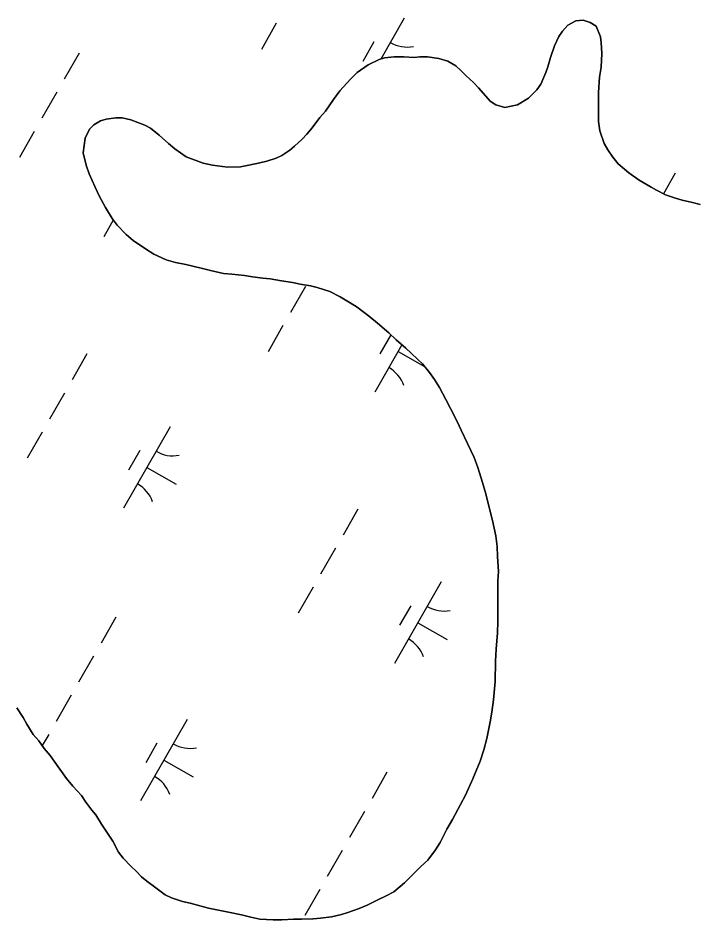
# Model space of a CAD drawing. Extents: x 3930721 to 3950824, y 220441 to 242861.
# Drawn here: x 3941177.1 to 3941538.1, y 224655.3 to 225135.8 of the extents above; entities that cross this region are included whole.
import ezdxf

# ---------------------------------------------------------------- set-up
doc = ezdxf.new("R2010")
doc.units = 0
doc.layers.add('V-TOPO-SHOR', color=7, linetype='Continuous')
doc.layers.add('V-WETL-SWMP', color=7, linetype='Continuous')

msp = doc.modelspace()

# ---------------------------------------------------------------- linework, layer by layer
at = {"layer": 'V-TOPO-SHOR'}
for points in [[(3941300.11, 225057.46), (3941305.97, 225058.71), (3941309.61, 225059.54), (3941314.66, 225061.18), (3941317.68, 225062.61), (3941321.91, 225065.47), (3941324.33, 225067.5), (3941328.36, 225071.37), (3941330.97, 225074.01), (3941333.79, 225077.26), (3941337.81, 225082.75), (3941340.82, 225086.2), (3941345.04, 225092.5), (3941348.45, 225096.97), (3941354.09, 225103.27), (3941357.71, 225106.73), (3941363.56, 225110.8), (3941369.41, 225113.67), (3941372.23, 225114.69), (3941377.49, 225115.12), (3941382.55, 225115.15), (3941388.01, 225114.78), (3941391.05, 225115.2), (3941395.09, 225115.22), (3941401.17, 225114.24), (3941406.03, 225112.85), (3941410.29, 225110.44), (3941413.14, 225107.63), (3941415.78, 225105.01), (3941419.65, 225101.39), (3941422.29, 225098.57), (3941426.16, 225094.14), (3941428.6, 225091.52), (3941431.65, 225089.51), (3941436.31, 225088.12), (3941443.18, 225089.58), (3941449.02, 225093.05), (3941453.45, 225097.52), (3941455.46, 225100.57), (3941458.26, 225106.85), (3941459.25, 225109.89), (3941460.65, 225114.76), (3941462.84, 225121.04), (3941465.04, 225125.9), (3941467.05, 225128.75), (3941469.86, 225132), (3941474.1, 225134.25), (3941478.14, 225134.68), (3941481.79, 225133.48), (3941485.04, 225131.47), (3941487.29, 225125.82), (3941487.71, 225122.79), (3941487.95, 225116.92), (3941487.58, 225109.64), (3941486.8, 225104.37), (3941486.23, 225096.08), (3941486.27, 225089.6), (3941486.32, 225080.7), (3941486.95, 225075.65), (3941489.21, 225068.98), (3941491.25, 225065.55), (3941493.9, 225061.72), (3941496.76, 225058.1), (3941500.01, 225055.28), (3941502.45, 225053.27), (3941507.93, 225049.46), (3941514.22, 225045.64), (3941517.06, 225044.04), (3941521.93, 225041.64), (3941527.2, 225039.84), (3941530.85, 225038.85), (3941536.31, 225037.47), (3941540.37, 225036.48)], [(3941386.47, 224678.58), (3941391.71, 224683.86), (3941395.33, 224687.12), (3941399.35, 224692.6), (3941401.96, 224696.67), (3941405.56, 224703.76), (3941408.57, 224708.84), (3941412.78, 224716.75), (3941415.38, 224721.82), (3941419.38, 224730.54), (3941423.17, 224739.87), (3941425.17, 224745.95), (3941426.75, 224752.03), (3941428.52, 224760.94), (3941429.51, 224766), (3941430.28, 224772.68), (3941431.24, 224782.4), (3941431.39, 224793.12), (3941431.76, 224799.6), (3941432.52, 224808.3), (3941432.69, 224814.37), (3941432.65, 224822.87), (3941432.62, 224828.33), (3941432.58, 224836.02), (3941432.96, 224840.88), (3941432.51, 224848.97), (3941432.28, 224854.23), (3941431.65, 224859.89), (3941429.78, 224868.17), (3941428.33, 224873.63), (3941426.27, 224882.32), (3941424.41, 224888.38), (3941421.94, 224896.46), (3941420.09, 224901.7), (3941416.41, 224909.17), (3941413.14, 224916.24), (3941410.89, 224920.88), (3941407.41, 224927.74), (3941404.96, 224932.58), (3941401.49, 224939.04), (3941398.83, 224943.27), (3941396.19, 224946.9), (3941392.52, 224951.53), (3941389.88, 224954.15), (3941386.42, 224957.37), (3941383.57, 224959.98), (3941378.49, 224964.41), (3941374.63, 224968.03), (3941368.53, 224973.26), (3941364.46, 224976.67), (3941357.76, 224981.7), (3941353.91, 224984.1), (3941348.63, 224987.31), (3941343.15, 224990.11), (3941336.46, 224992.31), (3941332.82, 224993.09), (3941327.35, 224994.08), (3941323.3, 224994.87), (3941317.43, 224995.85), (3941311.35, 224996.83), (3941307.51, 224997.21), (3941302.04, 224997.99), (3941297.79, 224998.58), (3941290.91, 224999.35), (3941286.45, 224999.73), (3941279.56, 225001.31), (3941274.7, 225002.5), (3941266.4, 225004.48), (3941260.93, 225005.67), (3941256.07, 225007.06), (3941249.37, 225010.05), (3941244.91, 225012.86), (3941238.41, 225017.28), (3941234.75, 225020.5), (3941229.87, 225025.53), (3941227.22, 225028.96), (3941223.75, 225034.8), (3941220.28, 225041.06), (3941218.23, 225045.7), (3941214.96, 225052.76), (3941213.31, 225057.41), (3941211.86, 225064.08), (3941212.83, 225071.77), (3941215.24, 225076.64), (3941217.45, 225078.88), (3941221.08, 225081.12), (3941224.11, 225081.95), (3941229.16, 225082.58), (3941232.6, 225082.6), (3941237.26, 225081.61), (3941244.56, 225078.82), (3941247.6, 225077.21), (3941252.28, 225073.39), (3941257.16, 225068.97), (3941260.61, 225066.15), (3941266.7, 225061.94), (3941275.62, 225058.55), (3941280.69, 225057.36), (3941288.58, 225056.39), (3941295.66, 225056.63), (3941300.11, 225057.46)], [(3941176.4, 224768.31), (3941179.87, 224763.27), (3941181.71, 224759.64), (3941185.18, 224754.19), (3941188.23, 224750.77), (3941191.08, 224746.74), (3941194.14, 224742.91), (3941198.42, 224736.86), (3941202.9, 224730.61), (3941206.36, 224726.58), (3941210.84, 224721.55), (3941213.29, 224718.12), (3941216.34, 224713.89), (3941218.58, 224711.27), (3941221.64, 224706.43), (3941224.09, 224702.6), (3941227.56, 224697.36), (3941230.62, 224691.51), (3941233.07, 224688.29), (3941237.34, 224683.86), (3941239.98, 224681.24), (3941242.83, 224678.22), (3941245.68, 224676.01), (3941250.55, 224672.4), (3941255.43, 224668.78), (3941258.87, 224667.18), (3941264.75, 224665.19), (3941268.8, 224664.2), (3941274.68, 224662.61), (3941278.53, 224661.62), (3941284.8, 224660.44), (3941289.26, 224659.45), (3941296.15, 224658.07), (3941301.01, 224656.88), (3941305.87, 224655.69), (3941312.95, 224655.33), (3941317.61, 224655.35), (3941323.88, 224655.79), (3941328.13, 224655.81), (3941334.2, 224655.84), (3941338.24, 224656.27), (3941344.1, 224656.91), (3941349.35, 224658.15), (3941352.79, 224659.38), (3941358.85, 224661.43), (3941363.09, 224663.28), (3941369.14, 224666.14), (3941373.17, 224668.19), (3941377.21, 224670.23), (3941382.85, 224675.12), (3941386.47, 224678.58)]]:
    msp.add_lwpolyline(points, dxfattribs=at)
at = {"layer": 'V-WETL-SWMP'}
for p, q in [((3941382.8, 225135.82), (3941370.3, 225113.99)), ((3941478.14, 225134.68), (3941474.1, 225134.25)), ((3941481.79, 225133.48), (3941478.14, 225134.68)), ((3941314.67, 225133.01), (3941306.72, 225119.12)), ((3941469.86, 225132), (3941467.05, 225128.75)), ((3941474.1, 225134.25), (3941469.86, 225132)), ((3941485.04, 225131.47), (3941481.79, 225133.48)), ((3941487.29, 225125.82), (3941485.04, 225131.47)), ((3941465.04, 225125.91), (3941462.84, 225121.04)), ((3941467.05, 225128.75), (3941465.04, 225125.91)), ((3941487.71, 225122.79), (3941487.29, 225125.82)), ((3941366.66, 225123.17), (3941360.7, 225112.75)), ((3941462.84, 225121.04), (3941460.65, 225114.76)), ((3941487.95, 225116.92), (3941487.71, 225122.79)), ((3941209.63, 225117.11), (3941201.68, 225103.22)), ((3941487.58, 225109.64), (3941487.95, 225116.92)), ((3941363.55, 225110.8), (3941357.71, 225106.73)), ((3941369.41, 225113.67), (3941363.55, 225110.8)), ((3941372.23, 225114.69), (3941369.41, 225113.67)), ((3941370.37, 225114.12), (3941370.49, 225114.06)), ((3941377.49, 225115.13), (3941372.23, 225114.69)), ((3941382.55, 225115.15), (3941377.49, 225115.13)), ((3941388.01, 225114.78), (3941382.55, 225115.15)), ((3941391.05, 225115.2), (3941388.01, 225114.78)), ((3941395.09, 225115.22), (3941391.05, 225115.2)), ((3941401.17, 225114.24), (3941395.09, 225115.22)), ((3941406.03, 225112.85), (3941401.17, 225114.24)), ((3941410.29, 225110.44), (3941406.03, 225112.85)), ((3941460.65, 225114.76), (3941459.25, 225109.89)), ((3941357.71, 225106.73), (3941354.09, 225103.27)), ((3941413.14, 225107.63), (3941410.29, 225110.44)), ((3941415.78, 225105.01), (3941413.14, 225107.63)), ((3941458.26, 225106.85), (3941455.46, 225100.57)), ((3941459.25, 225109.89), (3941458.26, 225106.85)), ((3941486.8, 225104.37), (3941487.58, 225109.64)), ((3941354.09, 225103.27), (3941348.45, 225096.97)), ((3941419.65, 225101.39), (3941415.78, 225105.01)), ((3941422.29, 225098.57), (3941419.65, 225101.39)), ((3941486.23, 225096.08), (3941486.8, 225104.37)), ((3941197.71, 225096.28), (3941189.75, 225082.4)), ((3941348.45, 225096.97), (3941345.04, 225092.5)), ((3941426.16, 225094.14), (3941422.29, 225098.57)), ((3941453.45, 225097.52), (3941449.02, 225093.05)), ((3941455.46, 225100.57), (3941453.45, 225097.52)), ((3941345.04, 225092.5), (3941340.82, 225086.2)), ((3941428.6, 225091.52), (3941426.16, 225094.14)), ((3941431.65, 225089.52), (3941428.6, 225091.52)), ((3941449.02, 225093.05), (3941443.18, 225089.58)), ((3941486.27, 225089.6), (3941486.23, 225096.08)), ((3941436.31, 225088.12), (3941431.65, 225089.52)), ((3941443.18, 225089.58), (3941436.31, 225088.12)), ((3941486.32, 225080.7), (3941486.27, 225089.6)), ((3941224.11, 225081.95), (3941221.08, 225081.12)), ((3941229.16, 225082.58), (3941224.11, 225081.95)), ((3941232.6, 225082.6), (3941229.16, 225082.58)), ((3941237.26, 225081.61), (3941232.6, 225082.6)), ((3941337.81, 225082.75), (3941333.79, 225077.26)), ((3941340.82, 225086.2), (3941337.81, 225082.75)), ((3941217.45, 225078.88), (3941215.24, 225076.64)), ((3941221.08, 225081.12), (3941217.45, 225078.88)), ((3941244.56, 225078.82), (3941237.26, 225081.61)), ((3941247.6, 225077.21), (3941244.56, 225078.82)), ((3941252.28, 225073.39), (3941247.6, 225077.21)), ((3941333.79, 225077.26), (3941330.97, 225074.01)), ((3941486.95, 225075.65), (3941486.32, 225080.7)), ((3941185.78, 225075.45), (3941177.83, 225061.57)), ((3941215.24, 225076.64), (3941212.83, 225071.77)), ((3941257.16, 225068.97), (3941252.28, 225073.39)), ((3941330.97, 225074.01), (3941328.36, 225071.37)), ((3941489.21, 225068.98), (3941486.95, 225075.65)), ((3941212.83, 225071.77), (3941211.86, 225064.08)), ((3941260.61, 225066.16), (3941257.16, 225068.97)), ((3941324.33, 225067.5), (3941321.91, 225065.47)), ((3941328.36, 225071.37), (3941324.33, 225067.5)), ((3941491.25, 225065.55), (3941489.21, 225068.98)), ((3941211.86, 225064.08), (3941213.31, 225057.41)), ((3941266.7, 225061.94), (3941260.61, 225066.16)), ((3941317.68, 225062.61), (3941314.65, 225061.18)), ((3941321.91, 225065.47), (3941317.68, 225062.61)), ((3941493.9, 225061.72), (3941491.25, 225065.55)), ((3941275.62, 225058.55), (3941266.7, 225061.94)), ((3941280.69, 225057.36), (3941275.62, 225058.55)), ((3941305.97, 225058.71), (3941300.11, 225057.46)), ((3941309.6, 225059.54), (3941305.97, 225058.71)), ((3941314.65, 225061.18), (3941309.6, 225059.54)), ((3941496.75, 225058.1), (3941493.9, 225061.72)), ((3941500.01, 225055.28), (3941496.75, 225058.1)), ((3941213.31, 225057.41), (3941214.96, 225052.76)), ((3941288.58, 225056.39), (3941280.69, 225057.36)), ((3941295.66, 225056.63), (3941288.58, 225056.39)), ((3941300.11, 225057.46), (3941295.66, 225056.63)), ((3941502.44, 225053.27), (3941500.01, 225055.28)), ((3941507.93, 225049.46), (3941502.44, 225053.27)), ((3941527.14, 225053.15), (3941520.85, 225042.17)), ((3941214.96, 225052.76), (3941218.23, 225045.7)), ((3941514.22, 225045.64), (3941507.93, 225049.46)), ((3941218.23, 225045.7), (3941220.28, 225041.06)), ((3941517.06, 225044.04), (3941514.22, 225045.64)), ((3941521.93, 225041.64), (3941517.06, 225044.04)), ((3941220.28, 225041.06), (3941223.75, 225034.8)), ((3941527.2, 225039.85), (3941521.93, 225041.64)), ((3941530.84, 225038.85), (3941527.2, 225039.85)), ((3941536.31, 225037.47), (3941530.84, 225038.85)), ((3941223.75, 225034.8), (3941227.22, 225028.96)), ((3941540.37, 225036.48), (3941536.31, 225037.47)), ((3941227.22, 225028.96), (3941229.87, 225025.53)), ((3941227.86, 225028.13), (3941222.76, 225019.22)), ((3941229.87, 225025.53), (3941234.75, 225020.5)), ((3941234.75, 225020.5), (3941238.41, 225017.28)), ((3941238.41, 225017.28), (3941244.91, 225012.86)), ((3941244.91, 225012.86), (3941249.37, 225010.05)), ((3941249.37, 225010.05), (3941256.07, 225007.06)), ((3941256.07, 225007.06), (3941260.93, 225005.66)), ((3941260.93, 225005.66), (3941266.4, 225004.48)), ((3941266.4, 225004.48), (3941274.7, 225002.5)), ((3941274.7, 225002.5), (3941279.57, 225001.31)), ((3941279.57, 225001.31), (3941286.45, 224999.73)), ((3941286.45, 224999.73), (3941290.91, 224999.35)), ((3941290.91, 224999.35), (3941297.79, 224998.58)), ((3941297.79, 224998.58), (3941302.04, 224997.99)), ((3941302.04, 224997.99), (3941307.51, 224997.21)), ((3941307.51, 224997.21), (3941311.35, 224996.83)), ((3941311.35, 224996.83), (3941317.43, 224995.85)), ((3941317.43, 224995.85), (3941323.3, 224994.87)), ((3941330.12, 224992.79), (3941322.17, 224978.9)), ((3941323.3, 224994.87), (3941327.35, 224994.08)), ((3941327.35, 224994.08), (3941332.82, 224993.1)), ((3941332.82, 224993.1), (3941336.46, 224992.31)), ((3941336.46, 224992.31), (3941343.15, 224990.12)), ((3941343.15, 224990.12), (3941348.63, 224987.31)), ((3941348.63, 224987.31), (3941353.91, 224984.1)), ((3941353.91, 224984.1), (3941357.76, 224981.7)), ((3941357.76, 224981.7), (3941364.46, 224976.67)), ((3941364.46, 224976.67), (3941368.53, 224973.26)), ((3941318.19, 224971.96), (3941310.24, 224958.08)), ((3941368.53, 224973.26), (3941374.63, 224968.03)), ((3941375.67, 224967.05), (3941369.84, 224956.87)), ((3941374.63, 224968.03), (3941378.49, 224964.41)), ((3941381.53, 224961.76), (3941367.1, 224936.55)), ((3941378.49, 224964.41), (3941383.57, 224959.98)), ((3941213.81, 224956.89), (3941205.86, 224943.01)), ((3941379.52, 224958.25), (3941393.57, 224950.2)), ((3941383.57, 224959.98), (3941386.42, 224957.37)), ((3941386.42, 224957.37), (3941389.87, 224954.15)), ((3941389.87, 224954.15), (3941392.52, 224951.53)), ((3941392.52, 224951.53), (3941396.18, 224946.9)), ((3941396.18, 224946.9), (3941398.83, 224943.27)), ((3941398.83, 224943.27), (3941401.49, 224939.04)), ((3941401.49, 224939.04), (3941404.96, 224932.58)), ((3941201.88, 224936.06), (3941193.93, 224922.18)), ((3941404.96, 224932.58), (3941407.41, 224927.74)), ((3941407.41, 224927.74), (3941410.89, 224920.88)), ((3941410.89, 224920.88), (3941413.14, 224916.24)), ((3941189.96, 224915.24), (3941182, 224901.35)), ((3941258.08, 224918.05), (3941233.23, 224874.66)), ((3941413.14, 224916.24), (3941416.41, 224909.17)), ((3941416.41, 224909.17), (3941420.09, 224901.71)), ((3941241.94, 224905.4), (3941235.98, 224894.98)), ((3941420.09, 224901.71), (3941421.94, 224896.46)), ((3941245.65, 224896.36), (3941261.27, 224887.41)), ((3941421.94, 224896.46), (3941424.41, 224888.38)), ((3941424.41, 224888.38), (3941426.26, 224882.32)), ((3941426.26, 224882.32), (3941428.33, 224873.63)), ((3941358.15, 224874.22), (3941350.2, 224860.34)), ((3941428.33, 224873.63), (3941429.78, 224868.17)), ((3941429.78, 224868.17), (3941431.64, 224859.89)), ((3941431.64, 224859.89), (3941432.28, 224854.23)), ((3941346.23, 224853.4), (3941338.27, 224839.51)), ((3941432.28, 224854.23), (3941432.51, 224848.97)), ((3941432.51, 224848.97), (3941432.96, 224840.88)), ((3941432.96, 224840.88), (3941432.58, 224836.02)), ((3941334.3, 224832.57), (3941326.35, 224818.69)), ((3941402.42, 224835.38), (3941377.57, 224792)), ((3941432.58, 224836.02), (3941432.62, 224828.33)), ((3941432.62, 224828.33), (3941432.65, 224822.87)), ((3941386.28, 224822.73), (3941380.32, 224812.32)), ((3941432.65, 224822.87), (3941432.69, 224814.37)), ((3941229.26, 224816.67), (3941221.3, 224802.79)), ((3941390, 224813.69), (3941405.62, 224804.74)), ((3941432.69, 224814.37), (3941432.52, 224808.3)), ((3941432.52, 224808.3), (3941431.76, 224799.6)), ((3941431.76, 224799.6), (3941431.39, 224793.12)), ((3941217.33, 224795.85), (3941209.38, 224781.96)), ((3941431.39, 224793.12), (3941431.24, 224782.4)), ((3941431.24, 224782.4), (3941430.28, 224772.68)), ((3941205.4, 224775.02), (3941197.45, 224761.14)), ((3941430.28, 224772.68), (3941429.51, 224766)), ((3941179.87, 224763.27), (3941176.4, 224768.31)), ((3941429.51, 224766), (3941428.52, 224760.94)), ((3941181.71, 224759.64), (3941179.87, 224763.27)), ((3941267.23, 224762.17), (3941242.38, 224718.78)), ((3941428.52, 224760.94), (3941426.75, 224752.03)), ((3941185.18, 224754.19), (3941181.71, 224759.64)), ((3941188.23, 224750.77), (3941185.18, 224754.19)), ((3941191.08, 224746.74), (3941188.23, 224750.77)), ((3941193.47, 224754.19), (3941190.04, 224748.2)), ((3941426.75, 224752.03), (3941425.16, 224745.95)), ((3941194.14, 224742.91), (3941191.08, 224746.74)), ((3941251.09, 224749.52), (3941245.13, 224739.11)), ((3941425.16, 224745.95), (3941423.17, 224739.87)), ((3941198.42, 224736.86), (3941194.14, 224742.91)), ((3941202.9, 224730.61), (3941198.42, 224736.86)), ((3941254.8, 224740.48), (3941270.42, 224731.53)), ((3941423.17, 224739.87), (3941419.38, 224730.54)), ((3941373.6, 224734.01), (3941365.65, 224720.12)), ((3941206.36, 224726.59), (3941202.9, 224730.61)), ((3941210.84, 224721.55), (3941206.36, 224726.59)), ((3941419.38, 224730.54), (3941415.38, 224721.82)), ((3941213.29, 224718.12), (3941210.84, 224721.55)), ((3941415.38, 224721.82), (3941412.77, 224716.75)), ((3941216.34, 224713.89), (3941213.29, 224718.12)), ((3941412.77, 224716.75), (3941408.57, 224708.84)), ((3941218.58, 224711.27), (3941216.34, 224713.89)), ((3941361.67, 224713.18), (3941353.72, 224699.3)), ((3941221.64, 224706.43), (3941218.58, 224711.27)), ((3941408.57, 224708.84), (3941405.56, 224703.76)), ((3941224.09, 224702.6), (3941221.64, 224706.43)), ((3941227.56, 224697.36), (3941224.09, 224702.6)), ((3941405.56, 224703.76), (3941401.96, 224696.66)), ((3941230.62, 224691.51), (3941227.56, 224697.36)), ((3941399.35, 224692.6), (3941395.33, 224687.12)), ((3941401.96, 224696.66), (3941399.35, 224692.6)), ((3941233.07, 224688.29), (3941230.62, 224691.51)), ((3941237.34, 224683.86), (3941233.07, 224688.29)), ((3941349.74, 224692.35), (3941341.79, 224678.47)), ((3941239.98, 224681.24), (3941237.34, 224683.86)), ((3941391.7, 224683.86), (3941386.47, 224678.58)), ((3941395.33, 224687.12), (3941391.7, 224683.86)), ((3941242.83, 224678.22), (3941239.98, 224681.24)), ((3941245.68, 224676.01), (3941242.83, 224678.22)), ((3941386.47, 224678.58), (3941382.85, 224675.12)), ((3941250.55, 224672.4), (3941245.68, 224676.01)), ((3941382.85, 224675.12), (3941377.21, 224670.23)), ((3941255.43, 224668.78), (3941250.55, 224672.4)), ((3941258.87, 224667.18), (3941255.43, 224668.78)), ((3941337.81, 224671.53), (3941329.86, 224657.64)), ((3941377.21, 224670.23), (3941373.17, 224668.19)), ((3941264.75, 224665.19), (3941258.87, 224667.18)), ((3941268.8, 224664.2), (3941264.75, 224665.19)), ((3941274.68, 224662.61), (3941268.8, 224664.2)), ((3941369.14, 224666.14), (3941363.09, 224663.28)), ((3941373.17, 224668.19), (3941369.14, 224666.14)), ((3941278.53, 224661.62), (3941274.68, 224662.61)), ((3941284.8, 224660.44), (3941278.53, 224661.62)), ((3941289.26, 224659.45), (3941284.8, 224660.44)), ((3941296.15, 224658.07), (3941289.26, 224659.45)), ((3941352.79, 224659.38), (3941349.35, 224658.15)), ((3941358.85, 224661.44), (3941352.79, 224659.38)), ((3941363.09, 224663.28), (3941358.85, 224661.44)), ((3941301.01, 224656.88), (3941296.15, 224658.07)), ((3941305.87, 224655.69), (3941301.01, 224656.88)), ((3941312.95, 224655.33), (3941305.87, 224655.69)), ((3941317.61, 224655.35), (3941312.95, 224655.33)), ((3941323.88, 224655.79), (3941317.61, 224655.35)), ((3941328.12, 224655.81), (3941323.88, 224655.79)), ((3941334.19, 224655.84), (3941328.12, 224655.81)), ((3941338.24, 224656.27), (3941334.19, 224655.84)), ((3941344.1, 224656.91), (3941338.24, 224656.27)), ((3941349.35, 224658.15), (3941344.1, 224656.91))]:
    msp.add_line(p, q, dxfattribs=at)
for centre, start, end in [((3941384.31, 225137.98), 239.4279, 280.9715), ((3941366, 224934.16), 19.4279, 60.9715), ((3941259.59, 224920.21), 239.4279, 280.9715), ((3941232.13, 224872.27), 19.4279, 60.9715), ((3941403.93, 224837.54), 239.4279, 280.9715), ((3941376.47, 224789.6), 19.4279, 60.9715), ((3941268.74, 224764.33), 239.4279, 280.9715), ((3941241.28, 224716.39), 19.4279, 60.9715)]:
    msp.add_arc(centre, 17.62, start, end, dxfattribs=at)

doc.saveas('drawing.dxf')
